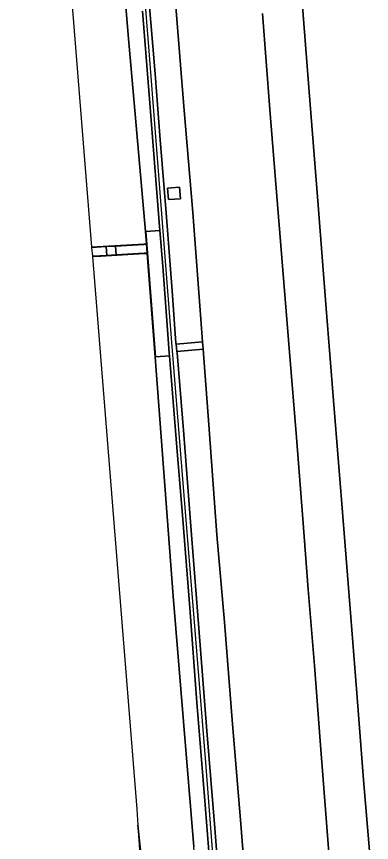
# Model space of a CAD drawing. Extents: x 157692 to 159674, y 381452 to 383291.
# Drawn here: x 157802.9 to 157852.5, y 381712.2 to 381827.8 of the extents above; entities that cross this region are included whole.
import ezdxf

# ---------------------------------------------------------------- set-up
doc = ezdxf.new("R2010")
doc.units = 0
for name, color, linetype in [('IMGEO_Berm_groen', 7, 'Continuous'), ('IMGEO_Geluidsscherm', 7, 'Continuous'), ('IMGEO_Grasland_overig', 7, 'Continuous'), ('IMGEO_Muur', 7, 'Continuous'), ('IMGEO_Rijbaan_autosnelweg', 7, 'Continuous'), ('IMGEO_Terreindeel_gesloten', 7, 'Continuous'), ('IMGEO_Voetpad_op_trap', 7, 'Continuous'), ('IMGEO_Voetpad_open', 7, 'Continuous')]:
    doc.layers.add(name, color=color, linetype=linetype)

msp = doc.modelspace()

# ---------------------------------------------------------------- linework, layer by layer
at = {"layer": 'IMGEO_Berm_groen'}
for points in [[(157815.91, 381856.89), (157818.52, 381825.17), (157820.91, 381797.67), (157821.05, 381795.95), (157820.68, 381795.92), (157813.4, 381795.51), (157813.4, 381795.46), (157815.42, 381795.58), (157816.73, 381795.65), (157820.68, 381795.88), (157821.05, 381795.9), (157821.14, 381794.67), (157820.74, 381794.65), (157816.83, 381794.43), (157815.52, 381794.35), (157813.5, 381794.24), (157813.5, 381794.19), (157814.67, 381794.25), (157820.74, 381794.6), (157821.15, 381794.62), (157822.28, 381780.13), (157824.79, 381746.67), (157827.7, 381711.64)], [(157821.35, 381830.84), (157822.28, 381819.73), (157822.98, 381810.52), (157823.8, 381800.31), (157824.67, 381789.41), (157825.18, 381782.06), (157825.2, 381781.94), (157828.89, 381782.24), (157828.64, 381785.41), (157827.53, 381800.35), (157826.35, 381814.6), (157825.1, 381829.72)], [(157852.52, 381707.77), (157851.41, 381720.99), (157850.49, 381733.14), (157849.5, 381745.54), (157848.35, 381759.61), (157847.2, 381774.04), (157846.16, 381786.93), (157845.06, 381801.38), (157843.93, 381815.43), (157842.81, 381829.77)], [(157830, 381708.05), (157829.16, 381718.68), (157828.12, 381731.83), (157827.11, 381745.05), (157826.14, 381757.39), (157825.32, 381767.54), (157824.27, 381780.29), (157822.33, 381780.14), (157820.96, 381797.68), (157822.92, 381797.83), (157822.4, 381804.31), (157821.47, 381816.24), (157820.5, 381828.49)], [(157837.27, 381828.17), (157838.32, 381814.76), (157839.12, 381804.91), (157840.11, 381792.29), (157841.04, 381780.79), (157842.03, 381768.88), (157842.93, 381757.51), (157843.68, 381747.61), (157844.54, 381737.01), (157845.35, 381726.45), (157846.29, 381714.43), (157847.31, 381701.04)], [(157835.17, 381702.91), (157834.19, 381715.42), (157833.08, 381728.79), (157831.96, 381743.06), (157830.91, 381755.27), (157829.8, 381770.64), (157828.97, 381781.22), (157825.32, 381780.92), (157825.34, 381780.73), (157826.27, 381769.28), (157827.35, 381755.26), (157828.38, 381742.23), (157829.52, 381727.88), (157830.62, 381714.27), (157831.78, 381699.14)], [(157821.08, 381703.21), (157819.85, 381714.67), (157823.23, 381664.97)]]:
    msp.add_lwpolyline(points, dxfattribs=at)
msp.add_lwpolyline([(157824, 381803.77), (157825.68, 381803.91), (157825.8, 381802.27), (157824.13, 381802.14)], close=True, dxfattribs=at)
at = {"layer": 'IMGEO_Geluidsscherm'}
msp.add_lwpolyline([(157836.26, 381635.44), (157835.02, 381651.49), (157833.59, 381669.82), (157832.25, 381686.26), (157830.85, 381703.94), (157829.35, 381723.43), (157827.76, 381743.04), (157826.35, 381760.77), (157824.63, 381782.18), (157822.93, 381803.73), (157821.48, 381822.36), (157819.85, 381842.79), (157818.66, 381858.07), (157816.93, 381881.04), (157814.98, 381903.48), (157814.14, 381915.33)], dxfattribs=at)
at = {"layer": 'IMGEO_Grasland_overig'}
for points in [[(157813.4, 381795.51), (157820.68, 381795.92), (157821.05, 381795.95), (157820.91, 381797.67), (157818.52, 381825.17), (157815.91, 381856.89), (157813.78, 381888.02), (157811.18, 381919.93), (157802.9, 381925.63), (157805, 381900.25)], [(157819.85, 381714.67), (157821.08, 381703.21), (157823.54, 381680.91), (157826.2, 381661.12), (157829.43, 381636.71), (157833.05, 381611.29), (157837.16, 381576.37), (157836.52, 381602.02), (157833.82, 381638.02), (157830.54, 381674.92), (157827.7, 381711.64), (157824.79, 381746.67), (157822.28, 381780.13), (157821.15, 381794.62), (157820.74, 381794.6), (157814.67, 381794.25), (157813.5, 381794.19), (157817.05, 381750), (157819.7, 381716.89)]]:
    msp.add_lwpolyline(points, close=True, dxfattribs=at)
at = {"layer": 'IMGEO_Muur'}
for points in [[(157831.78, 381699.14), (157830.62, 381714.27), (157829.52, 381727.88), (157828.38, 381742.23), (157827.35, 381755.26), (157826.27, 381769.28), (157825.34, 381780.73), (157825.32, 381780.92), (157825.2, 381781.94), (157825.18, 381782.06), (157824.67, 381789.41), (157823.8, 381800.31), (157822.98, 381810.52), (157822.28, 381819.73), (157821.35, 381830.84)], [(157820.5, 381828.49), (157821.47, 381816.24), (157822.4, 381804.31), (157822.92, 381797.83), (157823.33, 381792.85), (157824.15, 381782.01), (157824.24, 381780.66), (157824.27, 381780.29), (157825.32, 381767.54), (157826.14, 381757.39), (157827.11, 381745.05), (157828.12, 381731.83), (157829.16, 381718.68), (157830, 381708.05)]]:
    msp.add_lwpolyline(points, dxfattribs=at)
at = {"layer": 'IMGEO_Rijbaan_autosnelweg'}
for points in [[(157825.1, 381829.72), (157826.35, 381814.6), (157827.53, 381800.35), (157828.64, 381785.41), (157828.89, 381782.24), (157828.97, 381781.22), (157829.8, 381770.64), (157830.91, 381755.27), (157831.96, 381743.06), (157833.08, 381728.79), (157834.19, 381715.42), (157835.17, 381702.91)], [(157842.81, 381829.77), (157843.93, 381815.43), (157845.06, 381801.38), (157846.16, 381786.93), (157847.2, 381774.04), (157848.35, 381759.61), (157849.5, 381745.54), (157850.49, 381733.14), (157851.41, 381720.99), (157852.52, 381707.77)], [(157847.31, 381701.04), (157846.29, 381714.43), (157845.35, 381726.45), (157844.54, 381737.01), (157843.68, 381747.61), (157842.93, 381757.51), (157842.03, 381768.88), (157841.04, 381780.79), (157840.11, 381792.29), (157839.12, 381804.91), (157838.32, 381814.76), (157837.27, 381828.17)]]:
    msp.add_lwpolyline(points, dxfattribs=at)
at = {"layer": 'IMGEO_Terreindeel_gesloten'}
for points in [[(157824, 381803.77), (157824.13, 381802.14), (157825.8, 381802.27), (157825.68, 381803.91)], [(157822.92, 381797.83), (157820.96, 381797.68), (157822.33, 381780.14), (157824.27, 381780.29), (157824.24, 381780.66), (157824.15, 381782.01), (157823.33, 381792.85)], [(157815.52, 381794.35), (157816.83, 381794.43), (157816.73, 381795.65), (157815.42, 381795.58)]]:
    msp.add_lwpolyline(points, close=True, dxfattribs=at)
at = {"layer": 'IMGEO_Voetpad_op_trap'}
for points in [[(157813.4, 381795.46), (157813.5, 381794.24), (157815.52, 381794.35), (157815.42, 381795.58)], [(157816.83, 381794.43), (157820.74, 381794.65), (157821.14, 381794.67), (157821.05, 381795.9), (157820.68, 381795.88), (157816.73, 381795.65)]]:
    msp.add_lwpolyline(points, close=True, dxfattribs=at)
at = {"layer": 'IMGEO_Voetpad_open'}
msp.add_lwpolyline([(157825.32, 381780.92), (157828.97, 381781.22), (157828.89, 381782.24), (157825.2, 381781.94)], close=True, dxfattribs=at)

doc.saveas('drawing.dxf')
